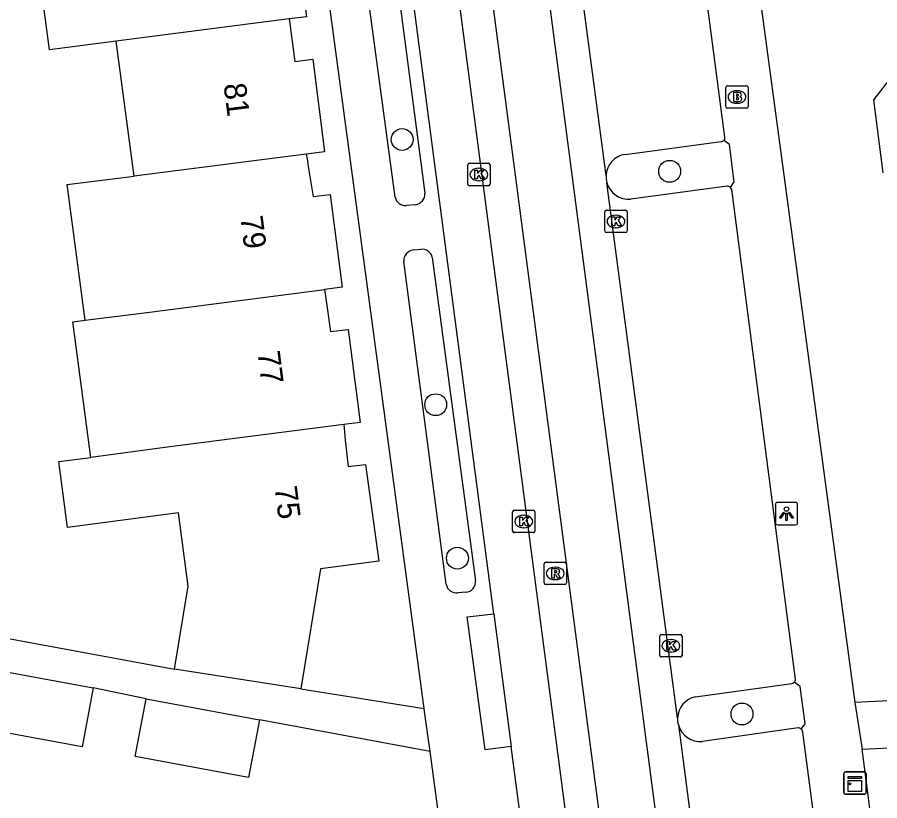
# Model space of a CAD drawing. Extents: x 160557 to 161245, y 385330 to 386505.
# Drawn here: x 161056.19 to 161094.75, y 385958.61 to 385993.65 of the extents above; entities that cross this region are included whole.
import ezdxf

# ---------------------------------------------------------------- set-up
doc = ezdxf.new("R2010")
doc.units = 0
for name, color, linetype in [('IMGEO_Boom', 7, 'Continuous'), ('IMGEO_Brandkraan', 7, 'Continuous'), ('IMGEO_Kast', 7, 'Continuous'), ('IMGEO_Kolk', 7, 'Continuous'), ('IMGEO_Lichtpunt', 7, 'Continuous'), ('IMGEO_Pand', 7, 'Continuous'), ('IMGEO_Pand_nummerreeks', 7, 'Continuous'), ('IMGEO_Parkeervlak_open', 7, 'Continuous'), ('IMGEO_Rijbaan_lokaal_gesloten', 7, 'Continuous'), ('IMGEO_Rioolput', 7, 'Continuous'), ('IMGEO_Voetpad_gesloten', 7, 'Continuous'), ('IMGEO_Voetpad_open', 7, 'Continuous')]:
    doc.layers.add(name, color=color, linetype=linetype)

msp = doc.modelspace()

# ---------------------------------------------------------------- linework, layer by layer
at = {"layer": 'IMGEO_Boom'}
for centre in [(161073.398, 385988.18), (161085.361, 385986.754), (161074.9, 385976.319), (161075.869, 385969.456), (161088.592, 385962.488)]:
    msp.add_circle(centre, 0.489, dxfattribs=at)
at = {"layer": 'IMGEO_Brandkraan'}
for p, q in [((161087.868, 385989.655), (161087.868, 385990.507)), ((161087.943, 385990.581), (161088.795, 385990.581)), ((161088.356, 385990.361), (161088.381, 385990.361)), ((161088.869, 385990.507), (161088.869, 385989.655)), ((161088.795, 385989.581), (161087.943, 385989.581)), ((161088.379, 385989.801), (161088.354, 385989.801))]:
    msp.add_line(p, q, dxfattribs=at)
for points in [[(161087.868, 385989.655), (161087.868, 385990.507)], [(161087.943, 385990.581), (161088.795, 385990.581)], [(161088.216, 385990.281), (161088.216, 385989.881), (161088.429, 385989.881)], [(161088.447, 385990.281), (161088.216, 385990.281)], [(161088.869, 385990.507), (161088.869, 385989.655)], [(161088.395, 385990.2), (161088.341, 385990.2), (161088.341, 385990.124)], [(161088.341, 385990.124), (161088.394, 385990.124)], [(161088.403, 385990.048), (161088.341, 385990.048), (161088.341, 385989.967)], [(161088.341, 385989.967), (161088.403, 385989.967)], [(161088.795, 385989.581), (161087.943, 385989.581)]]:
    msp.add_lwpolyline(points, dxfattribs=at)
for centre, radius, start, end in [((161087.945, 385990.505), 0.0765, 91.552, 178.448), ((161087.945, 385990.505), 0.0765, 91.552, 178.448), ((161088.451, 385990.136), 0.145, 59.4692, 91.5367), ((161088.476, 385990.183), 0.0922, 285.5137, 58.1501), ((161088.793, 385990.505), 0.0765, 1.552, 88.448), ((161088.793, 385990.505), 0.0765, 1.552, 88.448), ((161088.396, 385990.162), 0.0379, 267.8285, 90.9355), ((161088.404, 385990.007), 0.0404, 269.8759, 90.5077), ((161088.435, 385990.132), 0.251, 268.6676, 293.5347), ((161088.481, 385989.991), 0.105, 301.3115, 78.989), ((161087.945, 385989.657), 0.0765, 181.552, 268.448), ((161087.945, 385989.657), 0.0765, 181.552, 268.448), ((161088.793, 385989.657), 0.0765, 271.552, 358.448), ((161088.793, 385989.657), 0.0765, 271.552, 358.448)]:
    msp.add_arc(centre, radius, start, end, dxfattribs=at)
for centre, major_axis, ratio, start_param, end_param in [((161088.355, 385990.081), (-0.387, 0.002), 0.722429, 4.712389, 7.853982), ((161088.38, 385990.081), (-0.39, 0.002), 0.717154, 1.570796, 4.712389)]:
    msp.add_ellipse(centre, major_axis=major_axis, ratio=ratio, start_param=start_param, end_param=end_param, dxfattribs=at)
at = {"layer": 'IMGEO_Kast'}
for p, q in [((161093.142, 385958.977), (161093.142, 385959.818)), ((161093.142, 385959.818), (161093.142, 385958.977)), ((161093.217, 385959.902), (161094.058, 385959.902)), ((161094.058, 385959.902), (161093.217, 385959.902)), ((161094.142, 385959.827), (161094.142, 385958.986)), ((161094.142, 385958.986), (161094.142, 385959.827)), ((161094.067, 385958.902), (161093.226, 385958.902)), ((161093.226, 385958.902), (161094.067, 385958.902))]:
    msp.add_line(p, q, dxfattribs=at)
for points in [[(161093.337, 385959.692), (161093.937, 385959.692), (161093.937, 385959.607), (161093.337, 385959.607), (161093.337, 385959.692)], [(161093.337, 385959.517), (161093.937, 385959.517), (161093.937, 385959.028), (161093.337, 385959.028), (161093.337, 385959.517)]]:
    msp.add_lwpolyline(points, dxfattribs=at)
msp.add_circle((161093.421, 385959.366), 0.0377, dxfattribs=at)
for centre, start, end in [((161093.22, 385959.824), 92.4484, 184.2845), ((161093.22, 385959.824), 92.4484, 184.2845), ((161094.064, 385959.824), 2.4484, 94.2845), ((161094.064, 385959.824), 2.4484, 94.2845), ((161093.22, 385958.98), 182.4484, 274.2845), ((161093.22, 385958.98), 182.4484, 274.2845), ((161094.064, 385958.98), 272.4484, 4.2845), ((161094.064, 385958.98), 272.4484, 4.2845)]:
    msp.add_arc(centre, 0.0779, start, end, dxfattribs=at)
at = {"layer": 'IMGEO_Kolk'}
for p, q in [((161076.331, 385986.188), (161076.331, 385987.04)), ((161076.406, 385987.114), (161077.258, 385987.114)), ((161076.819, 385986.894), (161076.844, 385986.894)), ((161077.332, 385987.04), (161077.332, 385986.188)), ((161077.258, 385986.114), (161076.406, 385986.114)), ((161076.842, 385986.334), (161076.817, 385986.334)), ((161082.458, 385984.09), (161082.458, 385984.942)), ((161082.533, 385985.016), (161083.385, 385985.016)), ((161083.459, 385984.942), (161083.459, 385984.09)), ((161082.946, 385984.796), (161082.971, 385984.796)), ((161082.969, 385984.236), (161082.944, 385984.236)), ((161083.385, 385984.016), (161082.533, 385984.016)), ((161078.335, 385970.672), (161078.335, 385971.524)), ((161078.41, 385971.598), (161079.262, 385971.598)), ((161078.823, 385971.378), (161078.848, 385971.378)), ((161079.336, 385971.524), (161079.336, 385970.672)), ((161079.262, 385970.598), (161078.41, 385970.598)), ((161078.846, 385970.818), (161078.821, 385970.818)), ((161084.914, 385965.112), (161084.914, 385965.964)), ((161084.989, 385966.038), (161085.841, 385966.038)), ((161085.915, 385965.964), (161085.915, 385965.112)), ((161085.402, 385965.818), (161085.427, 385965.818)), ((161085.425, 385965.258), (161085.4, 385965.258)), ((161085.841, 385965.038), (161084.989, 385965.038))]:
    msp.add_line(p, q, dxfattribs=at)
for points in [[(161076.331, 385986.188), (161076.331, 385987.04)], [(161076.406, 385987.114), (161077.258, 385987.114)], [(161076.652, 385986.814), (161076.775, 385986.814), (161076.775, 385986.663), (161076.905, 385986.814), (161077.069, 385986.814), (161076.923, 385986.663), (161077.076, 385986.414), (161076.924, 385986.414), (161076.839, 385986.578), (161076.775, 385986.511), (161076.775, 385986.414), (161076.652, 385986.414), (161076.652, 385986.814)], [(161077.332, 385987.04), (161077.332, 385986.188)], [(161077.258, 385986.114), (161076.406, 385986.114)], [(161082.458, 385984.09), (161082.458, 385984.942)], [(161082.533, 385985.016), (161083.385, 385985.016)], [(161083.459, 385984.942), (161083.459, 385984.09)], [(161082.779, 385984.716), (161082.902, 385984.716), (161082.902, 385984.565), (161083.032, 385984.716), (161083.196, 385984.716), (161083.05, 385984.565), (161083.203, 385984.316), (161083.051, 385984.316), (161082.966, 385984.48), (161082.902, 385984.413), (161082.902, 385984.316), (161082.779, 385984.316), (161082.779, 385984.716)], [(161083.385, 385984.016), (161082.533, 385984.016)], [(161078.335, 385970.672), (161078.335, 385971.524)], [(161078.41, 385971.598), (161079.262, 385971.598)], [(161079.336, 385971.524), (161079.336, 385970.672)], [(161078.656, 385971.298), (161078.779, 385971.298), (161078.779, 385971.147), (161078.909, 385971.298), (161079.073, 385971.298), (161078.927, 385971.147), (161079.08, 385970.898), (161078.928, 385970.898), (161078.843, 385971.062), (161078.779, 385970.995), (161078.779, 385970.898), (161078.656, 385970.898), (161078.656, 385971.298)], [(161079.262, 385970.598), (161078.41, 385970.598)], [(161084.914, 385965.112), (161084.914, 385965.964)], [(161084.989, 385966.038), (161085.841, 385966.038)], [(161085.915, 385965.964), (161085.915, 385965.112)], [(161085.235, 385965.738), (161085.358, 385965.738), (161085.358, 385965.587), (161085.488, 385965.738), (161085.652, 385965.738), (161085.506, 385965.587), (161085.659, 385965.338), (161085.507, 385965.338), (161085.422, 385965.502), (161085.358, 385965.435), (161085.358, 385965.338), (161085.235, 385965.338), (161085.235, 385965.738)], [(161085.841, 385965.038), (161084.989, 385965.038)]]:
    msp.add_lwpolyline(points, dxfattribs=at)
for centre, start, end in [((161076.408, 385987.038), 91.552, 178.448), ((161076.408, 385987.038), 91.552, 178.448), ((161077.256, 385987.038), 1.552, 88.448), ((161077.256, 385987.038), 1.552, 88.448), ((161076.408, 385986.19), 181.552, 268.448), ((161076.408, 385986.19), 181.552, 268.448), ((161077.256, 385986.19), 271.552, 358.448), ((161077.256, 385986.19), 271.552, 358.448), ((161082.535, 385984.94), 91.552, 178.448), ((161082.535, 385984.94), 91.552, 178.448), ((161083.383, 385984.94), 1.552, 88.448), ((161083.383, 385984.94), 1.552, 88.448), ((161082.535, 385984.092), 181.552, 268.448), ((161082.535, 385984.092), 181.552, 268.448), ((161083.383, 385984.092), 271.552, 358.448), ((161083.383, 385984.092), 271.552, 358.448), ((161078.412, 385971.522), 91.552, 178.448), ((161078.412, 385971.522), 91.552, 178.448), ((161079.26, 385971.522), 1.552, 88.448), ((161079.26, 385971.522), 1.552, 88.448), ((161078.412, 385970.674), 181.552, 268.448), ((161078.412, 385970.674), 181.552, 268.448), ((161079.26, 385970.674), 271.552, 358.448), ((161079.26, 385970.674), 271.552, 358.448), ((161084.991, 385965.962), 91.552, 178.448), ((161084.991, 385965.962), 91.552, 178.448), ((161085.839, 385965.962), 1.552, 88.448), ((161085.839, 385965.962), 1.552, 88.448), ((161084.991, 385965.114), 181.552, 268.448), ((161084.991, 385965.114), 181.552, 268.448), ((161085.839, 385965.114), 271.552, 358.448), ((161085.839, 385965.114), 271.552, 358.448)]:
    msp.add_arc(centre, 0.0765, start, end, dxfattribs=at)
for centre, major_axis, ratio, start_param, end_param in [((161076.818, 385986.614), (-0.387, 0.002), 0.722429, 4.712389, 7.853982), ((161076.843, 385986.614), (-0.39, 0.002), 0.717154, 1.570796, 4.712389), ((161082.945, 385984.516), (-0.387, 0.002), 0.722429, 4.712389, 7.853982), ((161082.97, 385984.516), (-0.39, 0.002), 0.717154, 1.570796, 4.712389), ((161078.822, 385971.098), (-0.387, 0.002), 0.722429, 4.712389, 7.853982), ((161078.847, 385971.098), (-0.39, 0.002), 0.717154, 1.570796, 4.712389), ((161085.401, 385965.538), (-0.387, 0.002), 0.722429, 4.712389, 7.853982), ((161085.426, 385965.538), (-0.39, 0.002), 0.717154, 1.570796, 4.712389)]:
    msp.add_ellipse(centre, major_axis=major_axis, ratio=ratio, start_param=start_param, end_param=end_param, dxfattribs=at)
at = {"layer": 'IMGEO_Lichtpunt'}
for p, q in [((161090.083, 385971.854), (161090.083, 385971.047)), ((161090.083, 385971.854), (161090.083, 385971.047)), ((161090.985, 385971.949), (161090.177, 385971.949)), ((161090.985, 385971.949), (161090.177, 385971.949)), ((161091.079, 385971.047), (161091.079, 385971.854)), ((161091.079, 385971.047), (161091.079, 385971.854)), ((161090.177, 385970.953), (161090.985, 385970.953)), ((161090.177, 385970.953), (161090.985, 385970.953))]:
    msp.add_line(p, q, dxfattribs=at)
for points in [[(161090.457, 385971.518), (161090.496, 385971.49), (161090.308, 385971.228), (161090.27, 385971.255), (161090.457, 385971.518)], [(161090.559, 385971.47), (161090.606, 385971.47), (161090.606, 385971.148), (161090.559, 385971.148), (161090.559, 385971.47)], [(161090.669, 385971.49), (161090.707, 385971.517), (161090.894, 385971.255), (161090.855, 385971.227), (161090.669, 385971.49)]]:
    msp.add_lwpolyline(points, dxfattribs=at)
msp.add_circle((161090.582, 385971.652), 0.0994, dxfattribs=at)
for centre, start, end in [((161090.177, 385971.854), 90, 180), ((161090.177, 385971.854), 90, 180), ((161090.985, 385971.854), 0, 90), ((161090.985, 385971.854), 0, 90), ((161090.177, 385971.047), 180, 270), ((161090.177, 385971.047), 180, 270), ((161090.985, 385971.047), 270, 0), ((161090.985, 385971.047), 270, 360)]:
    msp.add_arc(centre, 0.0946, start, end, dxfattribs=at)
at = {"layer": 'IMGEO_Pand'}
for points in [[(161067.517, 385999.619), (161067.549, 385999.42), (161067.627, 385998.943), (161067.825, 385997.724), (161068.593, 385997.834), (161069.12, 385993.671), (161068.348, 385993.572)], [(161060.619, 385992.578), (161057.636, 385992.184), (161057.132, 385996.001), (161055.552, 385995.792), (161055.257, 385998.026), (161059.819, 385998.629)], [(161068.348, 385993.572), (161060.619, 385992.578)], [(161068.348, 385993.572), (161068.375, 385993.37), (161068.453, 385992.793), (161068.606, 385991.666), (161069.399, 385991.77), (161069.921, 385987.623), (161069.115, 385987.521)], [(161061.417, 385986.542), (161060.619, 385992.578)], [(161094.905, 385986.693), (161094.488, 385989.948), (161095.324, 385991.029)], [(161069.115, 385987.521), (161061.417, 385986.542)], [(161069.115, 385987.521), (161069.149, 385987.311), (161069.219, 385986.878), (161069.421, 385985.627), (161070.182, 385985.713), (161070.718, 385981.573), (161069.927, 385981.471)], [(161059.227, 385980.095), (161058.425, 385986.162), (161061.417, 385986.542)], [(161059.227, 385980.095), (161062.218, 385980.48), (161069.927, 385981.471)], [(161069.927, 385981.471), (161069.954, 385981.282), (161069.984, 385981.069), (161070.19, 385979.6), (161070.99, 385979.682), (161071.526, 385975.525), (161070.786, 385975.43)], [(161059.483, 385973.964), (161058.756, 385979.469), (161058.682, 385980.025), (161059.227, 385980.095)], [(161070.786, 385975.43), (161063.017, 385974.431), (161059.483, 385973.964)], [(161070.786, 385975.43), (161070.802, 385975.276), (161070.859, 385974.728), (161070.981, 385973.55), (161071.768, 385973.652), (161072.353, 385969.32), (161069.752, 385968.976), (161068.87, 385963.607)], [(161063.228, 385964.5), (161063.839, 385968.212), (161063.407, 385971.484), (161058.444, 385970.828), (161058.055, 385973.775), (161059.483, 385973.964)], [(161054.471, 385964.597), (161059.585, 385963.652)], [(161068.87, 385963.607), (161063.228, 385964.5)], [(161059.585, 385963.652), (161059.099, 385961.019), (161053.984, 385961.964)], [(161067.015, 385962.228), (161066.535, 385959.643), (161061.47, 385960.585), (161061.951, 385963.17)], [(161061.951, 385963.17), (161067.015, 385962.228)]]:
    msp.add_lwpolyline(points, dxfattribs=at)
at = {"layer": 'IMGEO_Parkeervlak_open'}
for points in [[(161083.364, 385987.516), (161087.668, 385988.083)], [(161087.936, 385986.099), (161083.624, 385985.518)], [(161086.518, 385963.255), (161090.82, 385963.852)], [(161091.111, 385961.864), (161086.823, 385961.264)]]:
    msp.add_lwpolyline(points, dxfattribs=at)
for centre, radius, start, end in [((161087.641, 385988.272), 0.19, 278.0626, 316.2996), ((161083.522, 385986.521), 1.007, 99.0158, 176.8145), ((161083.521, 385986.519), 1.007, 195.7005, 275.8652), ((161087.898, 385985.837), 0.264, 48.4018, 81.8374), ((161090.777, 385964.061), 0.213, 281.5219, 316.06), ((161086.719, 385962.266), 1.009, 101.492, 177.3355), ((161086.719, 385962.268), 1.009, 195.511, 275.8888), ((161091.1, 385961.647), 0.217, 51.0157, 86.9707)]:
    msp.add_arc(centre, radius, start, end, dxfattribs=at)
at = {"layer": 'IMGEO_Rijbaan_lokaal_gesloten'}
for points in [[(161095.806, 385874.121), (161086.055, 385948.036), (161078.134, 386008.45)], [(161082.516, 385986.577), (161079.613, 386008.487)], [(161075.617, 386008.135), (161085.041, 385936.476), (161083.564, 385936.29)], [(161083.425, 385937.348), (161074.169, 386007.952)], [(161085.711, 385962.313), (161082.552, 385986.247)], [(161085.747, 385961.998), (161088.08, 385944.086)]]:
    msp.add_lwpolyline(points, dxfattribs=at)
for centre, radius, start, end in [((161083.501, 385986.517), 0.987, 176.54, 195.9117), ((161086.704, 385962.267), 0.994, 177.3472, 195.6924)]:
    msp.add_arc(centre, radius, start, end, dxfattribs=at)
at = {"layer": 'IMGEO_Rioolput'}
for p, q in [((161079.745, 385968.35), (161079.745, 385969.202)), ((161079.82, 385969.276), (161080.672, 385969.276)), ((161080.233, 385969.056), (161080.258, 385969.056)), ((161080.746, 385969.202), (161080.746, 385968.35)), ((161080.672, 385968.276), (161079.82, 385968.276)), ((161080.256, 385968.496), (161080.231, 385968.496))]:
    msp.add_line(p, q, dxfattribs=at)
for points in [[(161079.745, 385968.35), (161079.745, 385969.202)], [(161079.82, 385969.276), (161080.672, 385969.276)], [(161080.746, 385969.202), (161080.746, 385968.35)], [(161080.334, 385968.974), (161080.082, 385968.976), (161080.082, 385968.576)], [(161080.082, 385968.576), (161080.206, 385968.576), (161080.206, 385968.738), (161080.217, 385968.738)], [(161080.26, 385968.895), (161080.206, 385968.895), (161080.206, 385968.814)], [(161080.206, 385968.814), (161080.258, 385968.814)], [(161080.264, 385968.709), (161080.335, 385968.576), (161080.475, 385968.576), (161080.41, 385968.702)], [(161080.672, 385968.276), (161079.82, 385968.276)]]:
    msp.add_lwpolyline(points, dxfattribs=at)
for centre, radius, start, end in [((161079.822, 385969.2), 0.0765, 91.552, 178.448), ((161079.822, 385969.2), 0.0765, 91.552, 178.448), ((161080.67, 385969.2), 0.0765, 1.552, 88.448), ((161080.67, 385969.2), 0.0765, 1.552, 88.448), ((161080.216, 385968.685), 0.0533, 26.0293, 88.6989), ((161080.242, 385969.003), 0.19, 274.7715, 282.9687), ((161080.266, 385968.799), 0.0964, 77.0061, 93.1865), ((161080.28, 385968.856), 0.0378, 276.6634, 79.6772), ((161080.333, 385968.864), 0.109, 350.3612, 89.416), ((161080.331, 385968.864), 0.112, 277.5842, 350.9817), ((161080.315, 385968.649), 0.108, 29.5134, 73.7905), ((161079.822, 385968.352), 0.0765, 181.552, 268.448), ((161079.822, 385968.352), 0.0765, 181.552, 268.448), ((161080.67, 385968.352), 0.0765, 271.552, 358.448), ((161080.67, 385968.352), 0.0765, 271.552, 358.448)]:
    msp.add_arc(centre, radius, start, end, dxfattribs=at)
for centre, major_axis, ratio, start_param, end_param in [((161080.232, 385968.776), (-0.387, 0.002), 0.722429, 4.712389, 7.853982), ((161080.257, 385968.776), (-0.39, 0.002), 0.717154, 1.570796, 4.712389)]:
    msp.add_ellipse(centre, major_axis=major_axis, ratio=ratio, start_param=start_param, end_param=end_param, dxfattribs=at)
at = {"layer": 'IMGEO_Voetpad_gesloten'}
for points in [[(161052.879, 385966.397), (161063.228, 385964.5)], [(161061.951, 385963.17), (161059.585, 385963.652)], [(161068.87, 385963.607), (161074.387, 385962.734)], [(161074.645, 385960.809), (161074.404, 385962.606), (161074.387, 385962.734)], [(161074.645, 385960.809), (161067.015, 385962.228)]]:
    msp.add_lwpolyline(points, dxfattribs=at)
at = {"layer": 'IMGEO_Voetpad_open'}
for points in [[(161080.632, 386060.626), (161082.13, 386049.396), (161088.666, 386000), (161093.633, 385962.998)], [(161077.499, 385966.964), (161066.54, 386050.434)], [(161074.387, 385962.734), (161073.924, 385966.182), (161069.382, 386000), (161065.063, 386032.642)], [(161087.829, 385988.28), (161085.218, 386008.189)], [(161072.443, 386000.742), (161074.419, 385985.773)], [(161073.085, 385985.602), (161071.077, 386000.539)], [(161088.074, 385986.035), (161088.247, 385986.284), (161088.027, 385987.956), (161087.779, 385988.14)], [(161090.987, 385964.029), (161088.139, 385985.943)], [(161073.994, 385985.262), (161073.594, 385985.228)], [(161073.902, 385983.244), (161074.238, 385983.268)], [(161075.369, 385968.293), (161073.473, 385982.718)], [(161074.748, 385982.903), (161076.683, 385968.446)], [(161076.241, 385967.931), (161075.894, 385967.908)], [(161078.278, 385961.032), (161077.105, 385960.883), (161076.309, 385966.835), (161077.499, 385966.964)], [(161077.499, 385966.964), (161078.278, 385961.032)], [(161091.236, 385961.816), (161091.412, 385962.048), (161091.195, 385963.723), (161090.931, 385963.913)], [(161114.517, 385964.012), (161093.633, 385962.998)], [(161093.633, 385962.998), (161093.966, 385960.914)], [(161093.966, 385960.914), (161127.194, 385962.541)], [(161092.891, 385949.666), (161091.314, 385961.682)], [(161081.396, 385937.282), (161078.278, 385961.032)], [(161077.722, 385937.898), (161074.645, 385960.809)], [(161094.874, 385953.891), (161093.966, 385960.914)]]:
    msp.add_lwpolyline(points, dxfattribs=at)
for centre, radius, start, end in [((161087.647, 385988.266), 0.183, 316.3333, 4.359), ((161087.919, 385985.856), 0.237, 21.4735, 49.0106), ((161073.918, 385985.758), 0.501, 278.74, 1.7592), ((161073.554, 385985.707), 0.48, 192.5694, 274.8156), ((161073.963, 385982.756), 0.491, 97.128, 184.4714), ((161074.286, 385982.796), 0.474, 13.038, 95.7805), ((161075.829, 385968.37), 0.467, 189.5317, 277.9606), ((161076.211, 385968.404), 0.474, 273.6287, 5.0954), ((161090.774, 385964.06), 0.216, 316.8501, 351.6113), ((161091.094, 385961.644), 0.223, 9.884, 50.5225)]:
    msp.add_arc(centre, radius, start, end, dxfattribs=at)

# ---------------------------------------------------------------- texts
at = {"layer": 'IMGEO_Pand_nummerreeks'}
for s, p in [('81', (161065.413, 385990.645)), ('79', (161066.163, 385984.714)), ('77', (161066.928, 385978.671)), ('75', (161067.692, 385972.628))]:
    msp.add_text(s, height=1, rotation=277.2076, dxfattribs=at).set_placement(p)

doc.saveas('drawing.dxf')
